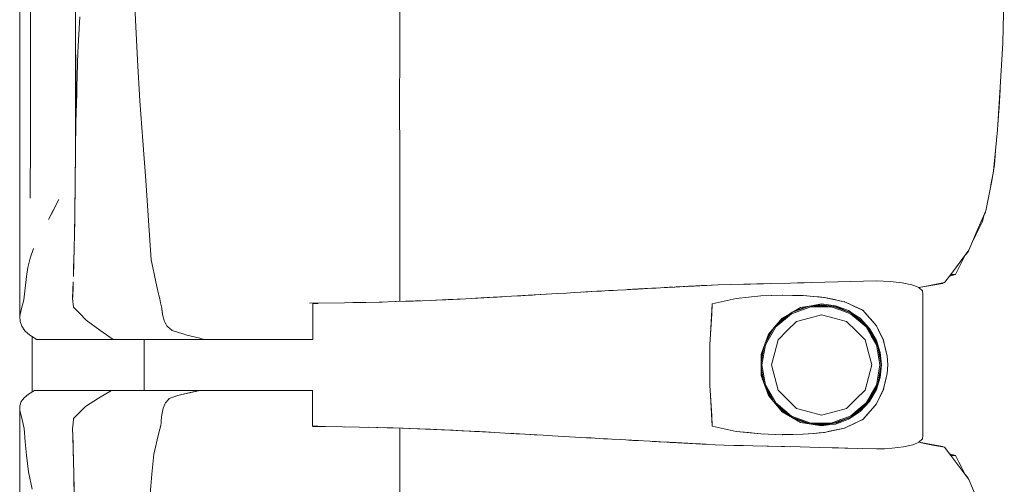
# Model space of a CAD drawing. Header units: millimetres. Extents: x -261 to 187, y -214 to 106.
# Tile 726 of 1056: x -206.12 to -205.348, y 8.351 to 8.716. Entities that reach past the tile are written whole.
import ezdxf

# ---------------------------------------------------------------- set-up
doc = ezdxf.new("R2010")
doc.units = ezdxf.units.MM
doc.header["$LTSCALE"] = 0.005
doc.header["$MEASUREMENT"] = 0
doc.layers.add('IFC-Elemento de mobília-Contorno', color=9, linetype='Continuous', lineweight=5)
doc.layers.add('IFC-Laje-Contorno', color=9, linetype='Continuous', lineweight=5)

msp = doc.modelspace()

# ---------------------------------------------------------------- linework, layer by layer
at = {"layer": 'IFC-Elemento de mobília-Contorno', "lineweight": 5}
for p, q in [((-206.07623, 8.60834), (-206.07623, 8.86946)), ((-206.11996, 8.8607), (-206.11995, 8.65076)), ((-206.11166, 8.76387), (-206.11146, 8.67573)), ((-206.03051, 8.74728), (-206.02914, 8.71543)), ((-205.3494, 8.69727), (-205.34814, 8.74562)), ((-205.82209, 8.69429), (-205.82209, 8.73176)), ((-206.07426, 8.69016), (-206.07278, 8.71781)), ((-206.02914, 8.71543), (-206.02771, 8.68391)), ((-205.82213, 8.64521), (-205.82209, 8.69429)), ((-205.35129, 8.66273), (-205.3494, 8.69727)), ((-206.07592, 8.63513), (-206.07592, 8.68799)), ((-206.07509, 8.66264), (-206.07426, 8.69016)), ((-206.02771, 8.68391), (-206.02572, 8.65204)), ((-206.11146, 8.67573), (-206.11143, 8.62246)), ((-206.07523, 8.65785), (-206.07509, 8.66264)), ((-205.35236, 8.64598), (-205.35129, 8.66273)), ((-205.35223, 8.64711), (-205.35129, 8.66273)), ((-205.35223, 8.64711), (-205.35142, 8.66054)), ((-205.35142, 8.66054), (-205.35138, 8.66131)), ((-206.07592, 8.63513), (-206.07523, 8.65785)), ((-206.11995, 8.65076), (-206.11987, 8.48314)), ((-206.02572, 8.65204), (-206.02354, 8.62052)), ((-205.82213, 8.64521), (-205.82209, 8.61319)), ((-205.35343, 8.62922), (-205.35236, 8.64598)), ((-205.35251, 8.64365), (-205.35223, 8.64711)), ((-205.3534, 8.62964), (-205.35247, 8.64412)), ((-206.07617, 8.61366), (-206.07592, 8.63513)), ((-205.35495, 8.61316), (-205.35343, 8.62922)), ((-205.35341, 8.62952), (-205.3534, 8.62964)), ((-206.11186, 8.57566), (-206.11143, 8.62246)), ((-206.07623, 8.60835), (-206.07617, 8.61366)), ((-206.02354, 8.62052), (-206.02113, 8.58962)), ((-206.07643, 8.59227), (-206.07623, 8.60834)), ((-206.07643, 8.59162), (-206.07625, 8.60675)), ((-205.82209, 8.57873), (-205.82209, 8.61319)), ((-205.35648, 8.5971), (-205.35495, 8.61316)), ((-205.35587, 8.60196), (-205.35495, 8.61316)), ((-205.35648, 8.5971), (-205.35587, 8.60196)), ((-206.07656, 8.58202), (-206.07643, 8.59227)), ((-206.07651, 8.58578), (-206.07643, 8.59162)), ((-205.35864, 8.58617), (-205.35656, 8.5965)), ((-205.35817, 8.58852), (-205.35656, 8.5965)), ((-205.35803, 8.58925), (-205.35648, 8.5971)), ((-205.35656, 8.5965), (-205.35649, 8.59703)), ((-206.02113, 8.58962), (-206.01887, 8.55812)), ((-205.36114, 8.57356), (-205.35803, 8.58925)), ((-205.35863, 8.58621), (-205.35817, 8.58852)), ((-205.35863, 8.58621), (-205.35817, 8.58852)), ((-206.07671, 8.57021), (-206.07656, 8.58202)), ((-206.0767, 8.5705), (-206.0766, 8.57889)), ((-205.82209, 8.57873), (-205.82208, 8.53682)), ((-206.09726, 8.55896), (-206.08928, 8.57468)), ((-206.09327, 8.56682), (-206.08928, 8.57468)), ((-206.07687, 8.55841), (-206.07671, 8.57021)), ((-206.07676, 8.56662), (-206.0767, 8.5705)), ((-205.36269, 8.56571), (-205.36114, 8.57356)), ((-206.09726, 8.55896), (-206.09327, 8.56682)), ((-205.36931, 8.55032), (-205.36269, 8.56571)), ((-205.36525, 8.55744), (-205.36428, 8.56203)), ((-205.36525, 8.55744), (-205.36428, 8.56203)), ((-205.36442, 8.56135), (-205.363, 8.5646)), ((-205.363, 8.5646), (-205.36284, 8.56538)), ((-206.07705, 8.5475), (-206.07687, 8.55841)), ((-206.077, 8.54962), (-206.07692, 8.55537)), ((-206.01887, 8.55812), (-206.01794, 8.5428)), ((-205.37054, 8.54704), (-205.36788, 8.55226)), ((-205.36931, 8.55032), (-205.366, 8.55802)), ((-205.36788, 8.55226), (-205.36525, 8.55744)), ((-206.07723, 8.53658), (-206.07705, 8.5475)), ((-206.0771, 8.54456), (-206.077, 8.54962)), ((-205.37593, 8.53494), (-205.36931, 8.55032)), ((-205.37278, 8.54227), (-205.37053, 8.54704)), ((-205.37262, 8.54263), (-205.36931, 8.55032)), ((-205.37261, 8.54266), (-205.37054, 8.54704)), ((-206.07753, 8.52544), (-206.07723, 8.53658)), ((-206.01794, 8.5428), (-206.017, 8.52748)), ((-205.82209, 8.49474), (-205.82208, 8.53682)), ((-206.1135, 8.52139), (-206.11163, 8.52871)), ((-206.11163, 8.52871), (-206.10912, 8.5362)), ((-206.07768, 8.52013), (-206.0774, 8.52894)), ((-206.0774, 8.52894), (-206.0773, 8.53395)), ((-205.39015, 8.51593), (-205.37593, 8.53494)), ((-205.38107, 8.52634), (-205.37843, 8.53152)), ((-205.37858, 8.53123), (-205.37653, 8.53378)), ((-205.37843, 8.53152), (-205.37831, 8.53176)), ((-205.37653, 8.53378), (-205.37615, 8.53465)), ((-206.11468, 8.51429), (-206.1135, 8.52139)), ((-206.07784, 8.51429), (-206.07753, 8.52544)), ((-206.017, 8.52748), (-206.01567, 8.52131)), ((-206.01567, 8.52131), (-206.01434, 8.51515)), ((-205.39015, 8.51593), (-205.38541, 8.52227)), ((-205.38634, 8.51598), (-205.3837, 8.52116)), ((-205.38541, 8.52227), (-205.38067, 8.5286)), ((-205.38541, 8.52227), (-205.38304, 8.52543)), ((-205.3837, 8.52116), (-205.38107, 8.52634)), ((-205.38304, 8.52543), (-205.38067, 8.5286)), ((-206.11571, 8.50518), (-206.11468, 8.51429)), ((-206.01434, 8.51515), (-206.01167, 8.50281)), ((-205.39489, 8.50959), (-205.39015, 8.51593)), ((-205.39112, 8.51463), (-205.38634, 8.51598)), ((-205.39015, 8.51593), (-205.38634, 8.51598)), ((-206.07843, 8.49831), (-206.07814, 8.5063)), ((-206.07823, 8.50355), (-206.078, 8.51003)), ((-206.07814, 8.5063), (-206.07808, 8.50782)), ((-205.61764, 8.50547), (-205.6149, 8.50562)), ((-205.6149, 8.50562), (-205.60667, 8.50606)), ((-205.6149, 8.50562), (-205.61215, 8.50576)), ((-205.61215, 8.50576), (-205.61078, 8.50584)), ((-205.61078, 8.50584), (-205.60804, 8.50598)), ((-205.61078, 8.50584), (-205.60941, 8.50591)), ((-205.61061, 8.50585), (-205.61046, 8.50585)), ((-205.61046, 8.50585), (-205.61027, 8.50586)), ((-205.60941, 8.50591), (-205.60804, 8.50598)), ((-205.60695, 8.50604), (-205.60632, 8.50608)), ((-205.60676, 8.50605), (-205.6053, 8.50612)), ((-205.60667, 8.50606), (-205.59844, 8.50649)), ((-205.60632, 8.50608), (-205.60535, 8.50612)), ((-205.60632, 8.50608), (-205.60538, 8.50612)), ((-205.6053, 8.50612), (-205.60256, 8.50627)), ((-205.60119, 8.50634), (-205.59913, 8.50645)), ((-205.60119, 8.50634), (-205.59981, 8.50642)), ((-205.59981, 8.50642), (-205.59844, 8.50649)), ((-205.59913, 8.50645), (-205.59844, 8.50649)), ((-205.59844, 8.50649), (-205.5957, 8.50663)), ((-205.59707, 8.50656), (-205.5957, 8.50663)), ((-205.59707, 8.50656), (-205.59639, 8.5066)), ((-205.59639, 8.5066), (-205.5957, 8.50663)), ((-205.5957, 8.50663), (-205.5948, 8.50668)), ((-205.5948, 8.50668), (-205.5939, 8.50673)), ((-205.5939, 8.50673), (-205.593, 8.50677)), ((-205.593, 8.50677), (-205.5894, 8.50696)), ((-205.593, 8.50677), (-205.5912, 8.50687)), ((-205.593, 8.50677), (-205.5921, 8.50682)), ((-205.5921, 8.50682), (-205.5903, 8.50691)), ((-205.5912, 8.50687), (-205.58895, 8.50698)), ((-205.5903, 8.50691), (-205.58895, 8.50698)), ((-205.5894, 8.50696), (-205.58715, 8.50707)), ((-205.58895, 8.50698), (-205.58715, 8.50707)), ((-205.58895, 8.50698), (-205.5885, 8.507)), ((-205.5885, 8.507), (-205.5876, 8.50705)), ((-205.5876, 8.50705), (-205.5867, 8.5071)), ((-205.58715, 8.50707), (-205.5858, 8.50715)), ((-205.58715, 8.50707), (-205.5867, 8.5071)), ((-205.5867, 8.5071), (-205.58445, 8.50721)), ((-205.5867, 8.5071), (-205.5849, 8.50719)), ((-205.58535, 8.50717), (-205.58445, 8.50721)), ((-205.58445, 8.50721), (-205.58419, 8.50723)), ((-205.58419, 8.50723), (-205.5831, 8.50728)), ((-205.58419, 8.50723), (-205.58355, 8.50726)), ((-205.58419, 8.50723), (-205.584, 8.50724)), ((-205.5831, 8.50728), (-205.58175, 8.50735)), ((-205.5831, 8.50728), (-205.5822, 8.50733)), ((-205.5831, 8.50728), (-205.58265, 8.50731)), ((-205.58265, 8.50731), (-205.57268, 8.50782)), ((-205.5822, 8.50733), (-205.58175, 8.50735)), ((-205.58175, 8.50735), (-205.57268, 8.50782)), ((-205.58175, 8.50735), (-205.5813, 8.50738)), ((-205.5813, 8.50738), (-205.57268, 8.50782)), ((-205.57268, 8.50782), (-205.56245, 8.50805)), ((-205.56245, 8.50805), (-205.55223, 8.50827)), ((-205.55223, 8.50827), (-205.54711, 8.50838)), ((-205.54711, 8.50838), (-205.542, 8.5085)), ((-205.542, 8.5085), (-205.53689, 8.50861)), ((-205.53689, 8.50861), (-205.53177, 8.50872)), ((-205.53177, 8.50872), (-205.51568, 8.50917)), ((-205.51568, 8.50917), (-205.51031, 8.50932)), ((-205.51031, 8.50932), (-205.49958, 8.50962)), ((-205.51031, 8.50932), (-205.50495, 8.50947)), ((-205.50495, 8.50947), (-205.49958, 8.50962)), ((-205.49958, 8.50962), (-205.48885, 8.50992)), ((-205.48885, 8.50992), (-205.44835, 8.51082)), ((-205.4686, 8.51037), (-205.44835, 8.51082)), ((-205.4686, 8.51037), (-205.45848, 8.5106)), ((-205.45848, 8.5106), (-205.44835, 8.51082)), ((-205.44835, 8.51082), (-205.43754, 8.51046)), ((-205.43754, 8.51046), (-205.42811, 8.50949)), ((-205.42811, 8.50949), (-205.42055, 8.50789)), ((-205.42055, 8.50789), (-205.41833, 8.50698)), ((-205.41833, 8.50698), (-205.41522, 8.50571)), ((-205.41522, 8.5057), (-205.41058, 8.50659)), ((-205.41522, 8.50571), (-205.41232, 8.50313)), ((-205.41514, 8.50563), (-205.41212, 8.50617)), ((-205.41212, 8.50617), (-205.40429, 8.50757)), ((-205.41058, 8.50659), (-205.40274, 8.50809)), ((-205.40429, 8.50757), (-205.39646, 8.50896)), ((-205.40274, 8.50809), (-205.39489, 8.50959)), ((-205.39646, 8.50896), (-205.39616, 8.50935)), ((-205.39646, 8.50896), (-205.39614, 8.50935)), ((-206.11674, 8.49609), (-206.11571, 8.50518)), ((-206.07845, 8.49707), (-206.07823, 8.50355)), ((-206.07843, 8.49831), (-206.07841, 8.49803)), ((-206.01167, 8.50281), (-206.01094, 8.49977)), ((-206.01094, 8.49977), (-206.0102, 8.49674)), ((-205.75617, 8.49765), (-205.73439, 8.49889)), ((-205.75617, 8.49765), (-205.74891, 8.49806)), ((-205.75389, 8.4978), (-205.74589, 8.49824)), ((-205.75389, 8.4978), (-205.74578, 8.49824)), ((-205.74891, 8.49806), (-205.74165, 8.49847)), ((-205.74589, 8.49824), (-205.74387, 8.49835)), ((-205.73439, 8.49889), (-205.72713, 8.4993)), ((-205.73439, 8.49889), (-205.72965, 8.49916)), ((-205.72965, 8.49916), (-205.72142, 8.49963)), ((-205.72713, 8.4993), (-205.71996, 8.49972)), ((-205.72142, 8.49963), (-205.70734, 8.50044)), ((-205.72142, 8.49963), (-205.71792, 8.49983)), ((-205.71996, 8.49972), (-205.69846, 8.50096)), ((-205.69846, 8.50096), (-205.69168, 8.50135)), ((-205.69168, 8.50135), (-205.6849, 8.50174)), ((-205.6849, 8.50174), (-205.67134, 8.50251)), ((-205.67812, 8.50213), (-205.67134, 8.50251)), ((-205.67812, 8.50213), (-205.67617, 8.50224)), ((-205.67617, 8.50224), (-205.67206, 8.50247)), ((-205.67563, 8.50227), (-205.67206, 8.50247)), ((-205.67462, 8.50233), (-205.67206, 8.50247)), ((-205.67206, 8.50247), (-205.66318, 8.50297)), ((-205.67206, 8.50247), (-205.66392, 8.50293)), ((-205.67134, 8.50251), (-205.66136, 8.50307)), ((-205.67134, 8.50251), (-205.66469, 8.50289)), ((-205.66704, 8.50275), (-205.66696, 8.50276)), ((-205.66469, 8.50289), (-205.66136, 8.50307)), ((-205.66392, 8.50293), (-205.66136, 8.50307)), ((-205.66136, 8.50307), (-205.65138, 8.50363)), ((-205.66136, 8.50307), (-205.65471, 8.50344)), ((-205.66136, 8.50307), (-205.65803, 8.50326)), ((-205.65803, 8.50326), (-205.65471, 8.50344)), ((-205.65138, 8.50363), (-205.64473, 8.504)), ((-205.64473, 8.504), (-205.62949, 8.50483)), ((-205.64473, 8.504), (-205.63795, 8.50437)), ((-205.64473, 8.504), (-205.64134, 8.50419)), ((-205.64356, 8.50406), (-205.64121, 8.50419)), ((-205.6432, 8.50408), (-205.64153, 8.50418)), ((-205.64318, 8.50408), (-205.63949, 8.50429)), ((-205.64153, 8.50418), (-205.63949, 8.50429)), ((-205.64134, 8.50419), (-205.63795, 8.50437)), ((-205.63949, 8.50429), (-205.63742, 8.5044)), ((-205.63795, 8.50437), (-205.62949, 8.50483)), ((-205.63795, 8.50437), (-205.63457, 8.50455)), ((-205.63742, 8.5044), (-205.63535, 8.50451)), ((-205.63535, 8.50451), (-205.63333, 8.50462)), ((-205.63535, 8.50451), (-205.63338, 8.50462)), ((-205.63484, 8.50454), (-205.63299, 8.50464)), ((-205.63457, 8.50455), (-205.63118, 8.50474)), ((-205.63457, 8.50455), (-205.63288, 8.50465)), ((-205.63457, 8.50455), (-205.63337, 8.50462)), ((-205.63431, 8.50457), (-205.63142, 8.50472)), ((-205.63288, 8.50465), (-205.63118, 8.50474)), ((-205.63118, 8.50474), (-205.62949, 8.50483)), ((-205.63005, 8.5048), (-205.62862, 8.50488)), ((-205.62949, 8.50483), (-205.6278, 8.50492)), ((-205.6278, 8.50492), (-205.62272, 8.5052)), ((-205.6278, 8.50492), (-205.62441, 8.50511)), ((-205.62441, 8.50511), (-205.62272, 8.5052)), ((-205.62272, 8.5052), (-205.61764, 8.50547)), ((-205.62272, 8.5052), (-205.61933, 8.50538)), ((-205.62272, 8.5052), (-205.62102, 8.50529)), ((-205.62102, 8.50529), (-205.61933, 8.50538)), ((-205.55825, 8.49711), (-205.53895, 8.49916)), ((-205.55825, 8.49711), (-205.5486, 8.49814)), ((-205.5486, 8.49814), (-205.53895, 8.49916)), ((-205.53895, 8.49916), (-205.52185, 8.49971)), ((-205.53895, 8.49916), (-205.53054, 8.49944)), ((-205.53054, 8.49944), (-205.52212, 8.49971)), ((-205.52217, 8.49971), (-205.51407, 8.49957)), ((-205.52212, 8.49971), (-205.52207, 8.4997)), ((-205.52185, 8.49971), (-205.50593, 8.49944)), ((-205.51407, 8.49957), (-205.50601, 8.49944)), ((-205.50601, 8.49944), (-205.49772, 8.4987)), ((-205.50593, 8.49944), (-205.49755, 8.49868)), ((-205.49772, 8.4987), (-205.48943, 8.49796)), ((-205.49755, 8.49868), (-205.49336, 8.4983)), ((-205.49336, 8.4983), (-205.48917, 8.49792)), ((-205.48974, 8.49799), (-205.48937, 8.49794)), ((-205.48943, 8.49796), (-205.47345, 8.49457)), ((-205.48917, 8.49792), (-205.4852, 8.49707)), ((-205.41232, 8.50313), (-205.41193, 8.50038)), ((-205.41195, 8.38978), (-205.41193, 8.50038)), ((-206.11882, 8.48822), (-206.11778, 8.49215)), ((-206.11778, 8.49215), (-206.11674, 8.49609)), ((-206.07845, 8.49707), (-206.07788, 8.49035)), ((-206.07788, 8.49035), (-206.07283, 8.48522)), ((-206.0102, 8.49674), (-206.00947, 8.49371)), ((-206.00947, 8.49371), (-206.00874, 8.49067)), ((-206.00874, 8.49067), (-206.00857, 8.48918)), ((-205.89273, 8.49333), (-205.86529, 8.49374)), ((-205.89028, 8.49314), (-205.8881, 8.49314)), ((-205.89028, 8.47834), (-205.89028, 8.49314)), ((-205.8881, 8.49314), (-205.88611, 8.49314)), ((-205.8654, 8.49373), (-205.85177, 8.494)), ((-205.85876, 8.49386), (-205.84867, 8.49406)), ((-205.85177, 8.494), (-205.83824, 8.49425)), ((-205.84867, 8.49406), (-205.8358, 8.49432)), ((-205.83824, 8.49425), (-205.82474, 8.49465)), ((-205.8256, 8.49463), (-205.82528, 8.49464)), ((-205.82528, 8.49464), (-205.80967, 8.49515)), ((-205.82528, 8.49464), (-205.81747, 8.49489)), ((-205.82474, 8.49465), (-205.81125, 8.49505)), ((-205.81747, 8.49489), (-205.80967, 8.49515)), ((-205.81125, 8.49505), (-205.79768, 8.49562)), ((-205.80967, 8.49515), (-205.8059, 8.49527)), ((-205.79768, 8.49562), (-205.78412, 8.4962)), ((-205.79371, 8.49579), (-205.78588, 8.49616)), ((-205.79371, 8.49579), (-205.78588, 8.49616)), ((-205.78588, 8.49616), (-205.77476, 8.49669)), ((-205.78412, 8.4962), (-205.77014, 8.49693)), ((-205.77014, 8.49693), (-205.75617, 8.49765)), ((-205.76277, 8.49731), (-205.75389, 8.4978)), ((-205.57846, 8.46906), (-205.57707, 8.49304)), ((-205.57753, 8.48504), (-205.57707, 8.49304)), ((-205.57707, 8.49304), (-205.55825, 8.49711)), ((-205.57707, 8.49304), (-205.56766, 8.49507)), ((-205.56766, 8.49507), (-205.55825, 8.49711)), ((-205.51495, 8.48515), (-205.49987, 8.49062)), ((-205.51459, 8.48615), (-205.50103, 8.49107)), ((-205.51296, 8.4871), (-205.50275, 8.49088)), ((-205.50779, 8.49005), (-205.49959, 8.49143)), ((-205.50275, 8.49088), (-205.4914, 8.49215)), ((-205.49987, 8.49062), (-205.48385, 8.49062)), ((-205.49959, 8.49143), (-205.4914, 8.49281)), ((-205.49777, 8.49143), (-205.48633, 8.49143)), ((-205.4914, 8.49281), (-205.48596, 8.49213)), ((-205.4914, 8.49215), (-205.4793, 8.49044)), ((-205.48596, 8.49213), (-205.48053, 8.49144)), ((-205.4852, 8.49707), (-205.48119, 8.49621)), ((-205.48385, 8.49062), (-205.47631, 8.48788)), ((-205.48205, 8.49083), (-205.47604, 8.48864)), ((-205.48123, 8.49622), (-205.47726, 8.49537)), ((-205.48053, 8.49144), (-205.4754, 8.48953)), ((-205.4793, 8.49044), (-205.46805, 8.48567)), ((-205.47726, 8.49537), (-205.47329, 8.49452)), ((-205.47373, 8.49463), (-205.47329, 8.49452)), ((-205.47345, 8.49457), (-205.46623, 8.49123)), ((-205.47329, 8.49452), (-205.46964, 8.49281)), ((-205.46964, 8.49281), (-205.466, 8.4911)), ((-205.46623, 8.49123), (-205.45901, 8.48789)), ((-205.466, 8.4911), (-205.45872, 8.48768)), ((-206.11987, 8.48314), (-206.11882, 8.48822)), ((-206.11987, 8.48314), (-206.11972, 8.47903)), ((-206.07283, 8.48522), (-206.06778, 8.48009)), ((-206.00857, 8.48918), (-206.00807, 8.4847)), ((-206.00857, 8.48918), (-206.00823, 8.48619)), ((-206.00823, 8.48619), (-206.00807, 8.4847)), ((-206.00807, 8.4847), (-206.00773, 8.48344)), ((-206.00773, 8.48344), (-206.00704, 8.48093)), ((-205.578, 8.47705), (-205.57753, 8.48504)), ((-205.52727, 8.47484), (-205.51495, 8.48515)), ((-205.5262, 8.47681), (-205.517, 8.48451)), ((-205.52292, 8.48047), (-205.5144, 8.48627)), ((-205.52226, 8.48179), (-205.51502, 8.48592)), ((-205.51502, 8.48592), (-205.50779, 8.49005)), ((-205.50123, 8.48176), (-205.4914, 8.48439)), ((-205.4914, 8.48439), (-205.48156, 8.48176)), ((-205.47631, 8.48788), (-205.46878, 8.48514)), ((-205.47604, 8.48864), (-205.46918, 8.48615)), ((-205.4754, 8.48953), (-205.47028, 8.48763)), ((-205.47028, 8.48763), (-205.46573, 8.4846)), ((-205.46878, 8.48514), (-205.46261, 8.47998)), ((-205.46825, 8.48576), (-205.4621, 8.48061)), ((-205.46805, 8.48567), (-205.4584, 8.47818)), ((-205.46573, 8.4846), (-205.46119, 8.48157)), ((-205.45936, 8.48805), (-205.45894, 8.48781)), ((-205.45901, 8.48789), (-205.44835, 8.47568)), ((-205.45901, 8.48789), (-205.45634, 8.48483)), ((-205.45872, 8.48768), (-205.45613, 8.48468)), ((-205.45613, 8.48468), (-205.45354, 8.48168)), ((-206.11972, 8.47903), (-206.11835, 8.47531)), ((-206.11835, 8.47531), (-206.11586, 8.47176)), ((-206.06778, 8.48009), (-206.05724, 8.47225)), ((-206.00704, 8.48093), (-206.0067, 8.47967)), ((-206.0067, 8.47967), (-206.00621, 8.47864)), ((-206.00621, 8.47864), (-206.00573, 8.47762)), ((-206.00621, 8.47864), (-206.00524, 8.47659)), ((-206.00524, 8.47659), (-206.00475, 8.47556)), ((-206.00475, 8.47556), (-206.00364, 8.47466)), ((-206.00364, 8.47466), (-206.00253, 8.47377)), ((-205.89028, 8.46508), (-205.89028, 8.47834)), ((-205.57846, 8.46906), (-205.578, 8.47705)), ((-205.53533, 8.46091), (-205.52727, 8.47484)), ((-205.533, 8.46905), (-205.52226, 8.48179)), ((-205.53054, 8.47196), (-205.52292, 8.48047)), ((-205.51827, 8.47192), (-205.51107, 8.47912)), ((-205.51107, 8.47912), (-205.50123, 8.48176)), ((-205.48156, 8.48176), (-205.47172, 8.47912)), ((-205.47172, 8.47912), (-205.46452, 8.47192)), ((-205.46261, 8.47998), (-205.45645, 8.47482)), ((-205.4621, 8.48061), (-205.457, 8.47634)), ((-205.46119, 8.48157), (-205.45375, 8.4736)), ((-205.4584, 8.47818), (-205.451, 8.46846)), ((-205.45645, 8.47482), (-205.45243, 8.46786)), ((-205.45354, 8.48168), (-205.45094, 8.47868)), ((-205.45094, 8.47868), (-205.44835, 8.47568)), ((-205.44835, 8.47568), (-205.44294, 8.46438)), ((-205.44835, 8.47568), (-205.44705, 8.47298)), ((-206.11586, 8.47176), (-206.11202, 8.46836)), ((-206.11202, 8.46836), (-206.10937, 8.46672)), ((-206.05724, 8.47225), (-206.04673, 8.46508)), ((-206.00253, 8.47377), (-206.00032, 8.47197)), ((-206.00032, 8.47197), (-205.99462, 8.47022)), ((-205.99462, 8.47022), (-205.99177, 8.46934)), ((-205.99177, 8.46934), (-205.98892, 8.46845)), ((-205.98892, 8.46845), (-205.97878, 8.46593)), ((-205.98892, 8.46845), (-205.98216, 8.46677)), ((-205.98892, 8.46845), (-205.98554, 8.46761)), ((-205.98554, 8.46761), (-205.98216, 8.46677)), ((-205.57893, 8.46106), (-205.57846, 8.46906)), ((-205.53587, 8.46121), (-205.533, 8.46905)), ((-205.53545, 8.46236), (-205.5287, 8.47401)), ((-205.53507, 8.46338), (-205.53052, 8.472)), ((-205.52547, 8.46472), (-205.51827, 8.47192)), ((-205.46452, 8.47192), (-205.45732, 8.46472)), ((-205.45448, 8.47303), (-205.45173, 8.46827)), ((-205.45375, 8.4736), (-205.44835, 8.4642)), ((-205.45243, 8.46786), (-205.4484, 8.46091)), ((-205.45173, 8.46827), (-205.44896, 8.46348)), ((-205.451, 8.46846), (-205.44636, 8.45716)), ((-205.44705, 8.47298), (-205.44574, 8.47029)), ((-205.447, 8.47285), (-205.44294, 8.46438)), ((-205.447, 8.47285), (-205.44565, 8.47002)), ((-205.44574, 8.47029), (-205.44444, 8.4676)), ((-205.44565, 8.47002), (-205.44294, 8.46438)), ((-205.44565, 8.47002), (-205.4443, 8.4672)), ((-205.44444, 8.4676), (-205.44313, 8.46491)), ((-205.4443, 8.4672), (-205.44294, 8.46438)), ((-206.10937, 8.46672), (-206.1067, 8.46508)), ((-206.1067, 8.46508), (-206.04673, 8.46508)), ((-206.04673, 8.46508), (-206.00546, 8.46508)), ((-206.02251, 8.42501), (-206.02251, 8.46508)), ((-206.00546, 8.46508), (-205.9754, 8.46508)), ((-205.97878, 8.46593), (-205.9754, 8.46508)), ((-205.9754, 8.46508), (-205.97342, 8.46508)), ((-205.97342, 8.46508), (-205.97147, 8.46508)), ((-205.97147, 8.46508), (-205.96953, 8.46508)), ((-205.96953, 8.46508), (-205.96761, 8.46508)), ((-205.96761, 8.46508), (-205.9657, 8.46508)), ((-205.9657, 8.46508), (-205.96378, 8.46508)), ((-205.96378, 8.46508), (-205.96184, 8.46508)), ((-205.96184, 8.46508), (-205.95989, 8.46508)), ((-205.95989, 8.46508), (-205.95792, 8.46508)), ((-205.95792, 8.46508), (-205.9559, 8.46508)), ((-205.9559, 8.46508), (-205.95385, 8.46508)), ((-205.95385, 8.46508), (-205.95174, 8.46508)), ((-205.95174, 8.46508), (-205.94958, 8.46508)), ((-205.94958, 8.46508), (-205.9474, 8.46508)), ((-205.9474, 8.46508), (-205.9452, 8.46508)), ((-205.9452, 8.46508), (-205.94302, 8.46508)), ((-205.94302, 8.46508), (-205.94086, 8.46508)), ((-205.94086, 8.46508), (-205.93876, 8.46508)), ((-205.93876, 8.46508), (-205.93673, 8.46508)), ((-205.93673, 8.46508), (-205.93478, 8.46508)), ((-205.93478, 8.46508), (-205.93295, 8.46508)), ((-205.93295, 8.46508), (-205.93122, 8.46508)), ((-205.93122, 8.46508), (-205.92956, 8.46508)), ((-205.92956, 8.46508), (-205.92794, 8.46508)), ((-205.92794, 8.46508), (-205.92632, 8.46508)), ((-205.92632, 8.46508), (-205.92467, 8.46508)), ((-205.92467, 8.46508), (-205.92295, 8.46508)), ((-205.92295, 8.46508), (-205.92114, 8.46508)), ((-205.92114, 8.46508), (-205.91919, 8.46508)), ((-205.91919, 8.46508), (-205.91712, 8.46508)), ((-205.91712, 8.46508), (-205.91493, 8.46508)), ((-205.91493, 8.46508), (-205.91265, 8.46508)), ((-205.91265, 8.46508), (-205.91027, 8.46508)), ((-205.91027, 8.46508), (-205.90782, 8.46508)), ((-205.90782, 8.46508), (-205.90531, 8.46508)), ((-205.90531, 8.46508), (-205.90275, 8.46508)), ((-205.90275, 8.46508), (-205.90017, 8.46508)), ((-205.90017, 8.46508), (-205.89759, 8.46508)), ((-205.89759, 8.46508), (-205.89506, 8.46508)), ((-205.89506, 8.46508), (-205.89261, 8.46508)), ((-205.89261, 8.46508), (-205.89028, 8.46508)), ((-205.57893, 8.44505), (-205.57893, 8.46106)), ((-205.53873, 8.45338), (-205.53587, 8.46121)), ((-205.53864, 8.44698), (-205.53636, 8.45987)), ((-205.53864, 8.45076), (-205.53641, 8.45972)), ((-205.53814, 8.44505), (-205.53533, 8.46091)), ((-205.52811, 8.45488), (-205.52547, 8.46472)), ((-205.45732, 8.46472), (-205.45468, 8.45488)), ((-205.4484, 8.46091), (-205.447, 8.45298)), ((-205.44835, 8.4642), (-205.44542, 8.45483)), ((-205.44734, 8.45955), (-205.4462, 8.45312)), ((-205.44313, 8.46491), (-205.44076, 8.45518)), ((-205.44294, 8.46438), (-205.44146, 8.45816)), ((-205.53873, 8.45338), (-205.53873, 8.4367)), ((-205.53074, 8.44505), (-205.52811, 8.45488)), ((-205.45468, 8.45488), (-205.45205, 8.44505)), ((-205.447, 8.45298), (-205.4456, 8.44505)), ((-205.44636, 8.45716), (-205.44477, 8.44505)), ((-205.4462, 8.45312), (-205.44478, 8.44505)), ((-205.44542, 8.45483), (-205.44442, 8.44504)), ((-205.44173, 8.45914), (-205.44146, 8.45816)), ((-205.44151, 8.45837), (-205.44103, 8.45633)), ((-205.44146, 8.45816), (-205.43997, 8.45193)), ((-205.44103, 8.45633), (-205.43997, 8.45193)), ((-205.44076, 8.45518), (-205.43997, 8.45193)), ((-205.43997, 8.45193), (-205.43939, 8.44504)), ((-205.57893, 8.42903), (-205.57893, 8.44505)), ((-205.53864, 8.43933), (-205.53864, 8.45076)), ((-205.53814, 8.44505), (-205.53533, 8.42918)), ((-205.53074, 8.44505), (-205.52811, 8.43521)), ((-205.45468, 8.43521), (-205.45205, 8.44505)), ((-205.447, 8.43712), (-205.4456, 8.44505)), ((-205.44636, 8.43293), (-205.44477, 8.44505)), ((-205.44583, 8.43907), (-205.44478, 8.44505)), ((-205.44542, 8.43524), (-205.44442, 8.44504)), ((-205.43997, 8.43816), (-205.43939, 8.44504)), ((-205.53873, 8.4367), (-205.533, 8.42104)), ((-205.53864, 8.44311), (-205.53636, 8.43021)), ((-205.53864, 8.43933), (-205.53641, 8.43034)), ((-205.4484, 8.42919), (-205.447, 8.43712)), ((-205.44734, 8.43054), (-205.44583, 8.43907)), ((-205.44146, 8.43193), (-205.43997, 8.43816)), ((-205.44103, 8.43376), (-205.43997, 8.43816)), ((-205.44076, 8.43491), (-205.43997, 8.43816)), ((-205.57893, 8.42903), (-205.57846, 8.42104)), ((-205.53533, 8.42918), (-205.52727, 8.41525)), ((-205.52811, 8.43521), (-205.52547, 8.42537)), ((-205.45732, 8.42537), (-205.45468, 8.43521)), ((-205.45243, 8.42223), (-205.4484, 8.42919)), ((-205.451, 8.42164), (-205.44636, 8.43293)), ((-205.44835, 8.42589), (-205.44542, 8.43524)), ((-205.44313, 8.42518), (-205.44076, 8.43491)), ((-205.44294, 8.42572), (-205.44146, 8.43193)), ((-205.44173, 8.43095), (-205.44146, 8.43193)), ((-205.44152, 8.4317), (-205.44103, 8.43376)), ((-206.11653, 8.41935), (-206.11313, 8.42222)), ((-206.11313, 8.42222), (-206.10827, 8.42501)), ((-206.10827, 8.42501), (-206.04801, 8.42501)), ((-206.05812, 8.41907), (-206.04801, 8.42501)), ((-206.04801, 8.42501), (-205.97886, 8.42501)), ((-206.03276, 8.42501), (-206.02251, 8.42501)), ((-205.99828, 8.42026), (-205.99608, 8.42097)), ((-205.99608, 8.42097), (-205.99389, 8.42168)), ((-205.99389, 8.42168), (-205.97886, 8.42501)), ((-205.99389, 8.42168), (-205.98638, 8.42334)), ((-205.98638, 8.42334), (-205.98262, 8.42418)), ((-205.98262, 8.42418), (-205.97886, 8.42501)), ((-205.98055, 8.42501), (-205.97755, 8.42501)), ((-205.97886, 8.42501), (-205.97688, 8.42501)), ((-205.97755, 8.42501), (-205.97473, 8.42501)), ((-205.97688, 8.42501), (-205.97491, 8.42501)), ((-205.97491, 8.42501), (-205.97295, 8.42501)), ((-205.97295, 8.42501), (-205.97101, 8.42501)), ((-205.97101, 8.42501), (-205.9691, 8.42501)), ((-205.9691, 8.42501), (-205.96719, 8.42501)), ((-205.96719, 8.42501), (-205.96529, 8.42501)), ((-205.96529, 8.42501), (-205.96338, 8.42501)), ((-205.96338, 8.42501), (-205.96146, 8.42501)), ((-205.96146, 8.42501), (-205.95952, 8.42501)), ((-205.95952, 8.42501), (-205.95755, 8.42501)), ((-205.95755, 8.42501), (-205.95555, 8.42501)), ((-205.95555, 8.42501), (-205.9535, 8.42501)), ((-205.9535, 8.42501), (-205.9514, 8.42501)), ((-205.9514, 8.42501), (-205.94925, 8.42501)), ((-205.94925, 8.42501), (-205.94708, 8.42501)), ((-205.94708, 8.42501), (-205.9449, 8.42501)), ((-205.9449, 8.42501), (-205.94273, 8.42501)), ((-205.94273, 8.42501), (-205.9406, 8.42501)), ((-205.9406, 8.42501), (-205.93852, 8.42501)), ((-205.93852, 8.42501), (-205.93651, 8.42501)), ((-205.93651, 8.42501), (-205.93459, 8.42501)), ((-205.93459, 8.42501), (-205.93279, 8.42501)), ((-205.93279, 8.42501), (-205.93108, 8.42501)), ((-205.93108, 8.42501), (-205.92943, 8.42501)), ((-205.92943, 8.42501), (-205.92782, 8.42501)), ((-205.92782, 8.42501), (-205.92621, 8.42501)), ((-205.92621, 8.42501), (-205.92457, 8.42501)), ((-205.92457, 8.42501), (-205.92286, 8.42501)), ((-205.92286, 8.42501), (-205.92105, 8.42501)), ((-205.92105, 8.42501), (-205.91912, 8.42501)), ((-205.91912, 8.42501), (-205.91706, 8.42501)), ((-205.91706, 8.42501), (-205.91488, 8.42501)), ((-205.91488, 8.42501), (-205.91261, 8.42501)), ((-205.91261, 8.42501), (-205.91025, 8.42501)), ((-205.91025, 8.42501), (-205.90782, 8.42501)), ((-205.90782, 8.42501), (-205.90533, 8.42501)), ((-205.90533, 8.42501), (-205.90279, 8.42501)), ((-205.90279, 8.42501), (-205.90023, 8.42501)), ((-205.90023, 8.42501), (-205.89767, 8.42501)), ((-205.89767, 8.42501), (-205.89515, 8.42501)), ((-205.89515, 8.42501), (-205.89271, 8.42501)), ((-205.89271, 8.42501), (-205.89039, 8.42501)), ((-205.89039, 8.41175), (-205.89039, 8.42501)), ((-205.57846, 8.42104), (-205.578, 8.41304)), ((-205.57846, 8.42104), (-205.57707, 8.39705)), ((-205.53545, 8.42774), (-205.5287, 8.41607)), ((-205.53508, 8.42673), (-205.53054, 8.41813)), ((-205.533, 8.42104), (-205.52762, 8.41467)), ((-205.52547, 8.42537), (-205.51827, 8.41817)), ((-205.46452, 8.41817), (-205.45732, 8.42537)), ((-205.4584, 8.41191), (-205.451, 8.42164)), ((-205.45645, 8.41527), (-205.45243, 8.42223)), ((-205.45447, 8.41707), (-205.45173, 8.42182)), ((-205.45375, 8.41649), (-205.44835, 8.42589)), ((-205.45173, 8.42182), (-205.44896, 8.4266)), ((-205.44835, 8.41442), (-205.44294, 8.42572)), ((-205.44574, 8.4198), (-205.44444, 8.42249)), ((-205.44565, 8.42007), (-205.4443, 8.42289)), ((-205.44444, 8.42249), (-205.44313, 8.42518)), ((-205.4443, 8.42289), (-205.44294, 8.42572)), ((-206.11996, 8.25956), (-206.11986, 8.41299)), ((-206.11986, 8.41299), (-206.11871, 8.41631)), ((-206.11986, 8.41299), (-206.11977, 8.40929)), ((-206.11871, 8.41631), (-206.11653, 8.41935)), ((-206.06827, 8.4124), (-206.05812, 8.41907)), ((-206.00739, 8.41121), (-206.0061, 8.41427)), ((-206.00696, 8.41223), (-206.0061, 8.41427)), ((-206.0061, 8.41427), (-206.00566, 8.41529)), ((-206.00566, 8.41529), (-206.00491, 8.41618)), ((-206.00491, 8.41618), (-206.00416, 8.41706)), ((-206.00416, 8.41706), (-206.00341, 8.41795)), ((-206.00341, 8.41795), (-206.00267, 8.41883)), ((-206.00267, 8.41883), (-205.99828, 8.42026)), ((-205.578, 8.41304), (-205.57753, 8.40505)), ((-205.53054, 8.41813), (-205.52292, 8.40962)), ((-205.52762, 8.41467), (-205.52224, 8.40829)), ((-205.52727, 8.41525), (-205.51495, 8.40495)), ((-205.5262, 8.41328), (-205.517, 8.40558)), ((-205.51827, 8.41817), (-205.51107, 8.41097)), ((-205.47172, 8.41097), (-205.46452, 8.41817)), ((-205.46261, 8.41011), (-205.45645, 8.41527)), ((-205.4621, 8.40948), (-205.457, 8.41376)), ((-205.46119, 8.40853), (-205.45375, 8.41649)), ((-205.45634, 8.40526), (-205.44835, 8.41442)), ((-205.45094, 8.41142), (-205.44835, 8.41442)), ((-205.44835, 8.41442), (-205.447, 8.41724)), ((-205.44835, 8.41442), (-205.44705, 8.41711)), ((-205.44705, 8.41711), (-205.44574, 8.4198)), ((-205.447, 8.41724), (-205.44565, 8.42007)), ((-206.11977, 8.40929), (-206.11857, 8.40444)), ((-206.07788, 8.40315), (-206.07307, 8.40778)), ((-206.07307, 8.40778), (-206.06827, 8.4124)), ((-206.00872, 8.40379), (-206.00849, 8.40589)), ((-206.00849, 8.40589), (-206.00795, 8.40855)), ((-206.00849, 8.40589), (-206.00822, 8.40722)), ((-206.00822, 8.40722), (-206.00795, 8.40855)), ((-206.00795, 8.40855), (-206.00739, 8.41121)), ((-206.00739, 8.41121), (-206.00696, 8.41223)), ((-205.89039, 8.39696), (-205.89039, 8.41175)), ((-205.52292, 8.40962), (-205.51442, 8.40383)), ((-205.52224, 8.40829), (-205.50778, 8.40004)), ((-205.51107, 8.41097), (-205.50123, 8.40834)), ((-205.50123, 8.40834), (-205.4914, 8.4057)), ((-205.4914, 8.4057), (-205.48156, 8.40834)), ((-205.48156, 8.40834), (-205.47172, 8.41097)), ((-205.47028, 8.40246), (-205.46573, 8.4055)), ((-205.46878, 8.40495), (-205.46261, 8.41011)), ((-205.46826, 8.40432), (-205.4621, 8.40948)), ((-205.46805, 8.40442), (-205.4584, 8.41191)), ((-205.46573, 8.4055), (-205.46119, 8.40853)), ((-205.45872, 8.40241), (-205.45354, 8.40841)), ((-205.45872, 8.40241), (-205.45613, 8.40541)), ((-205.45613, 8.40541), (-205.45354, 8.40841)), ((-205.45354, 8.40841), (-205.45094, 8.41142)), ((-206.11857, 8.40444), (-206.11751, 8.39986)), ((-206.11751, 8.39986), (-206.11644, 8.39529)), ((-206.07844, 8.39533), (-206.07816, 8.39924)), ((-206.07844, 8.39517), (-206.07816, 8.39916)), ((-206.07816, 8.39924), (-206.07788, 8.40315)), ((-206.07816, 8.39916), (-206.07788, 8.40315)), ((-206.01077, 8.39189), (-206.00938, 8.39748)), ((-206.00938, 8.39748), (-206.00916, 8.39959)), ((-206.00916, 8.39959), (-206.00894, 8.40169)), ((-206.00894, 8.40169), (-206.00872, 8.40379)), ((-205.57753, 8.40505), (-205.57707, 8.39705)), ((-205.51495, 8.40495), (-205.49987, 8.39948)), ((-205.51468, 8.40398), (-205.50103, 8.39902)), ((-205.51295, 8.40299), (-205.50275, 8.39922)), ((-205.50778, 8.40004), (-205.49956, 8.39866)), ((-205.50275, 8.39922), (-205.4914, 8.39794)), ((-205.49987, 8.39948), (-205.48385, 8.39948)), ((-205.49959, 8.39866), (-205.4914, 8.39728)), ((-205.49778, 8.39866), (-205.48632, 8.39866)), ((-205.4914, 8.39794), (-205.4793, 8.39966)), ((-205.4914, 8.39728), (-205.48596, 8.39796)), ((-205.48596, 8.39796), (-205.48053, 8.39865)), ((-205.48385, 8.39948), (-205.47631, 8.40222)), ((-205.48205, 8.39927), (-205.47604, 8.40145)), ((-205.48053, 8.39865), (-205.4754, 8.40056)), ((-205.4793, 8.39966), (-205.46805, 8.40442)), ((-205.47631, 8.40222), (-205.46878, 8.40495)), ((-205.47604, 8.40145), (-205.46912, 8.40396)), ((-205.4754, 8.40056), (-205.47028, 8.40246)), ((-205.47345, 8.39552), (-205.46623, 8.39886)), ((-205.46968, 8.39726), (-205.466, 8.39899)), ((-205.46623, 8.39886), (-205.45901, 8.40221)), ((-205.466, 8.39899), (-205.45872, 8.40241)), ((-205.45936, 8.40204), (-205.45894, 8.40228)), ((-205.45901, 8.40221), (-205.45891, 8.40232)), ((-205.45901, 8.40221), (-205.45891, 8.40232)), ((-206.11644, 8.39529), (-206.11556, 8.38481)), ((-206.07844, 8.39517), (-206.07809, 8.38312)), ((-206.01215, 8.38631), (-206.01077, 8.39189)), ((-205.89039, 8.39696), (-205.8882, 8.39696)), ((-205.89039, 8.3969), (-205.8806, 8.39676)), ((-205.8882, 8.39696), (-205.88621, 8.39696)), ((-205.8806, 8.39676), (-205.86702, 8.39656)), ((-205.86702, 8.39656), (-205.85369, 8.39631)), ((-205.8652, 8.39651), (-205.85369, 8.39631)), ((-205.85369, 8.39631), (-205.84037, 8.39606)), ((-205.84621, 8.39617), (-205.83196, 8.39579)), ((-205.84037, 8.39606), (-205.82709, 8.39568)), ((-205.83196, 8.39579), (-205.81935, 8.39545)), ((-205.82709, 8.39568), (-205.81382, 8.3953)), ((-205.82209, 8.39554), (-205.82208, 8.3627)), ((-205.81434, 8.39531), (-205.79791, 8.39461)), ((-205.81434, 8.39531), (-205.78279, 8.39397)), ((-205.81382, 8.3953), (-205.80041, 8.39474)), ((-205.80041, 8.39474), (-205.78701, 8.39419)), ((-205.798, 8.39462), (-205.78936, 8.39425)), ((-205.79791, 8.39461), (-205.78279, 8.39397)), ((-205.78936, 8.39425), (-205.78286, 8.39397)), ((-205.78701, 8.39419), (-205.77323, 8.39348)), ((-205.78701, 8.39419), (-205.78012, 8.39383)), ((-205.78012, 8.39383), (-205.77323, 8.39348)), ((-205.7734, 8.39349), (-205.76634, 8.39312)), ((-205.77335, 8.39348), (-205.77214, 8.39342)), ((-205.77214, 8.39342), (-205.76348, 8.39295)), ((-205.76634, 8.39312), (-205.75944, 8.39277)), ((-205.76348, 8.39295), (-205.75481, 8.39249)), ((-205.76348, 8.39295), (-205.75086, 8.39228)), ((-205.75944, 8.39277), (-205.75231, 8.39236)), ((-205.75481, 8.39249), (-205.75138, 8.39231)), ((-205.75231, 8.39236), (-205.73089, 8.39116)), ((-205.73681, 8.39149), (-205.72849, 8.39101)), ((-205.73681, 8.39149), (-205.71966, 8.3905)), ((-205.73089, 8.39116), (-205.72377, 8.39074)), ((-205.72849, 8.39101), (-205.71966, 8.3905)), ((-205.72377, 8.39074), (-205.71666, 8.39033)), ((-205.71966, 8.3905), (-205.71456, 8.39021)), ((-205.71666, 8.39033), (-205.70954, 8.38992)), ((-205.70954, 8.38992), (-205.70242, 8.38951)), ((-205.57707, 8.39705), (-205.5583, 8.39299)), ((-205.57707, 8.39705), (-205.56768, 8.39502)), ((-205.56768, 8.39502), (-205.5583, 8.39299)), ((-205.5583, 8.39299), (-205.53895, 8.39093)), ((-205.5583, 8.39299), (-205.54863, 8.39196)), ((-205.54863, 8.39196), (-205.53895, 8.39093)), ((-205.53895, 8.39093), (-205.52185, 8.39038)), ((-205.53895, 8.39093), (-205.52205, 8.39038)), ((-205.52217, 8.39039), (-205.51407, 8.39052)), ((-205.52212, 8.39039), (-205.52207, 8.39039)), ((-205.52185, 8.39038), (-205.50593, 8.39066)), ((-205.51407, 8.39052), (-205.50601, 8.39066)), ((-205.50601, 8.39066), (-205.49772, 8.39139)), ((-205.50593, 8.39066), (-205.49755, 8.39141)), ((-205.49772, 8.39139), (-205.48943, 8.39213)), ((-205.49755, 8.39141), (-205.49336, 8.39179)), ((-205.49336, 8.39179), (-205.48917, 8.39217)), ((-205.48998, 8.39208), (-205.48917, 8.39217)), ((-205.48943, 8.39213), (-205.47345, 8.39552)), ((-205.48917, 8.39217), (-205.4852, 8.39302)), ((-205.4852, 8.39302), (-205.48119, 8.39387)), ((-205.48123, 8.39387), (-205.47726, 8.39472)), ((-205.47726, 8.39472), (-205.47329, 8.39557)), ((-205.47374, 8.39546), (-205.47329, 8.39557)), ((-205.47329, 8.39557), (-205.46964, 8.39728)), ((-205.41225, 8.38709), (-205.41195, 8.38978)), ((-206.11556, 8.38481), (-206.11468, 8.37434)), ((-206.07822, 8.38753), (-206.07799, 8.37974)), ((-206.01354, 8.38071), (-206.01215, 8.38631)), ((-205.70242, 8.38951), (-205.67553, 8.38796)), ((-205.70242, 8.38951), (-205.68898, 8.38873)), ((-205.68898, 8.38873), (-205.67553, 8.38796)), ((-205.67553, 8.38796), (-205.67226, 8.38778)), ((-205.67241, 8.38779), (-205.66571, 8.38741)), ((-205.67232, 8.38778), (-205.67198, 8.38776)), ((-205.67226, 8.38778), (-205.66898, 8.38759)), ((-205.67226, 8.38778), (-205.67096, 8.38771)), ((-205.67226, 8.38778), (-205.66243, 8.38723)), ((-205.66898, 8.38759), (-205.66571, 8.38741)), ((-205.66571, 8.38741), (-205.65915, 8.38704)), ((-205.66243, 8.38723), (-205.65588, 8.38686)), ((-205.65588, 8.38686), (-205.64933, 8.38649)), ((-205.64933, 8.38649), (-205.63591, 8.38576)), ((-205.64262, 8.38612), (-205.64004, 8.38598)), ((-205.64262, 8.38612), (-205.63926, 8.38594)), ((-205.64004, 8.38598), (-205.63781, 8.38586)), ((-205.63926, 8.38594), (-205.63591, 8.38576)), ((-205.63781, 8.38586), (-205.63557, 8.38574)), ((-205.63591, 8.38576), (-205.62584, 8.38521)), ((-205.63557, 8.38574), (-205.63493, 8.3857)), ((-205.62584, 8.38521), (-205.62416, 8.38512)), ((-205.62416, 8.38512), (-205.62249, 8.38503)), ((-205.62249, 8.38503), (-205.62084, 8.38494)), ((-205.62084, 8.38494), (-205.61919, 8.38485)), ((-205.61919, 8.38485), (-205.61754, 8.38476)), ((-205.61919, 8.38485), (-205.61424, 8.38459)), ((-205.61919, 8.38485), (-205.61259, 8.3845)), ((-205.61754, 8.38476), (-205.61424, 8.38459)), ((-205.61259, 8.3845), (-205.60105, 8.38389)), ((-205.61259, 8.3845), (-205.61094, 8.38442)), ((-205.61094, 8.38442), (-205.60929, 8.38433)), ((-205.61011, 8.38437), (-205.60873, 8.3843)), ((-205.60929, 8.38433), (-205.60764, 8.38424)), ((-205.60873, 8.3843), (-205.60649, 8.38418)), ((-205.60816, 8.38427), (-205.60758, 8.38424)), ((-205.60792, 8.38425), (-205.60759, 8.38424)), ((-205.60764, 8.38424), (-205.60599, 8.38415)), ((-205.60649, 8.38418), (-205.60537, 8.38412)), ((-205.60649, 8.38418), (-205.60426, 8.38406)), ((-205.60599, 8.38415), (-205.60434, 8.38407)), ((-205.60599, 8.38415), (-205.60105, 8.38389)), ((-205.60537, 8.38412), (-205.60426, 8.38406)), ((-205.60434, 8.38407), (-205.60304, 8.384)), ((-205.60434, 8.38407), (-205.60105, 8.38389)), ((-205.60426, 8.38406), (-205.60304, 8.384)), ((-205.60426, 8.38406), (-205.60183, 8.38393)), ((-205.60304, 8.384), (-205.60183, 8.38393)), ((-205.60105, 8.38389), (-205.5994, 8.3838)), ((-205.5994, 8.3838), (-205.59857, 8.38376)), ((-205.59857, 8.38376), (-205.5961, 8.38363)), ((-205.5961, 8.38363), (-205.59471, 8.38356)), ((-205.59471, 8.38356), (-205.59332, 8.38349)), ((-205.59332, 8.38349), (-205.59263, 8.38345)), ((-205.59263, 8.38345), (-205.58916, 8.38327)), ((-205.59055, 8.38335), (-205.58916, 8.38327)), ((-205.59055, 8.38335), (-205.58986, 8.38331)), ((-205.58986, 8.38331), (-205.58639, 8.38313)), ((-205.58986, 8.38331), (-205.58777, 8.3832)), ((-205.58986, 8.38331), (-205.58916, 8.38327)), ((-205.58916, 8.38327), (-205.585, 8.38306)), ((-205.58777, 8.3832), (-205.58708, 8.38317)), ((-205.58708, 8.38317), (-205.585, 8.38306)), ((-205.58639, 8.38313), (-205.585, 8.38306)), ((-205.585, 8.38306), (-205.58192, 8.38291)), ((-205.58192, 8.38291), (-205.57483, 8.38254)), ((-205.57483, 8.38254), (-205.56774, 8.38218)), ((-205.56774, 8.38218), (-205.56028, 8.382)), ((-205.42712, 8.38076), (-205.41996, 8.38239)), ((-205.41996, 8.38239), (-205.41494, 8.38455)), ((-205.41529, 8.3844), (-205.41058, 8.3835)), ((-205.41515, 8.38447), (-205.39646, 8.38113)), ((-205.41515, 8.38446), (-205.40429, 8.38252)), ((-205.41505, 8.38445), (-205.41225, 8.38709)), ((-205.41212, 8.38392), (-205.40429, 8.38252)), ((-205.41058, 8.3835), (-205.40274, 8.382)), ((-205.40429, 8.38252), (-205.39646, 8.38113)), ((-206.11468, 8.37434), (-206.113, 8.36126)), ((-206.07803, 8.38101), (-206.07798, 8.3791)), ((-206.07799, 8.37974), (-206.07775, 8.36955)), ((-206.07798, 8.3791), (-206.07772, 8.3683)), ((-206.01631, 8.35938), (-206.01493, 8.37513)), ((-206.01493, 8.37513), (-206.01354, 8.38071)), ((-205.56028, 8.382), (-205.55281, 8.38181)), ((-205.55281, 8.38181), (-205.54535, 8.38163)), ((-205.54535, 8.38163), (-205.50804, 8.38073)), ((-205.54535, 8.38163), (-205.52296, 8.38109)), ((-205.54535, 8.38163), (-205.53789, 8.38145)), ((-205.52296, 8.38109), (-205.50804, 8.38073)), ((-205.52296, 8.38109), (-205.5155, 8.38091)), ((-205.50804, 8.38073), (-205.50058, 8.38055)), ((-205.50058, 8.38055), (-205.49311, 8.38037)), ((-205.49311, 8.38037), (-205.44835, 8.37927)), ((-205.49311, 8.38037), (-205.47819, 8.38)), ((-205.49311, 8.38037), (-205.46327, 8.37964)), ((-205.47819, 8.38), (-205.46327, 8.37964)), ((-205.44835, 8.37927), (-205.44203, 8.3794)), ((-205.44203, 8.3794), (-205.43612, 8.37973)), ((-205.43612, 8.37973), (-205.42712, 8.38076)), ((-205.40274, 8.382), (-205.39489, 8.3805)), ((-205.39646, 8.38113), (-205.39616, 8.38074)), ((-205.39646, 8.38113), (-205.39614, 8.38074)), ((-205.39489, 8.3805), (-205.39015, 8.37416)), ((-205.39112, 8.37546), (-205.38634, 8.37411)), ((-206.07775, 8.36955), (-206.0775, 8.35936)), ((-205.39015, 8.37416), (-205.38634, 8.37411)), ((-205.39015, 8.37416), (-205.38541, 8.36783)), ((-205.38634, 8.37411), (-205.3837, 8.36893)), ((-205.38541, 8.36783), (-205.38067, 8.36149)), ((-205.3837, 8.36893), (-205.38107, 8.36375)), ((-206.113, 8.36126), (-206.11021, 8.34761)), ((-206.0775, 8.35936), (-206.07713, 8.33622)), ((-206.0177, 8.34363), (-206.01631, 8.35938)), ((-205.82208, 8.32656), (-205.82208, 8.3627)), ((-205.38107, 8.36375), (-205.37843, 8.35857)), ((-205.38067, 8.36149), (-205.37593, 8.35515)), ((-206.07748, 8.35825), (-206.07746, 8.3575)), ((-206.07746, 8.3575), (-206.07721, 8.34144)), ((-205.37858, 8.35887), (-205.37653, 8.35631)), ((-205.37858, 8.35887), (-205.37653, 8.35631)), ((-205.37858, 8.35886), (-205.37653, 8.35631)), ((-205.37843, 8.35857), (-205.37831, 8.35833)), ((-205.37653, 8.35631), (-205.37615, 8.35545)), ((-205.37593, 8.35515), (-205.36931, 8.33977))]:
    msp.add_line(p, q, dxfattribs=at)
at = {"layer": 'IFC-Laje-Contorno', "lineweight": 5}
msp.add_line((-206.11012, 8.42395), (-206.11012, 8.46718), dxfattribs=at)

doc.saveas('drawing.dxf')
